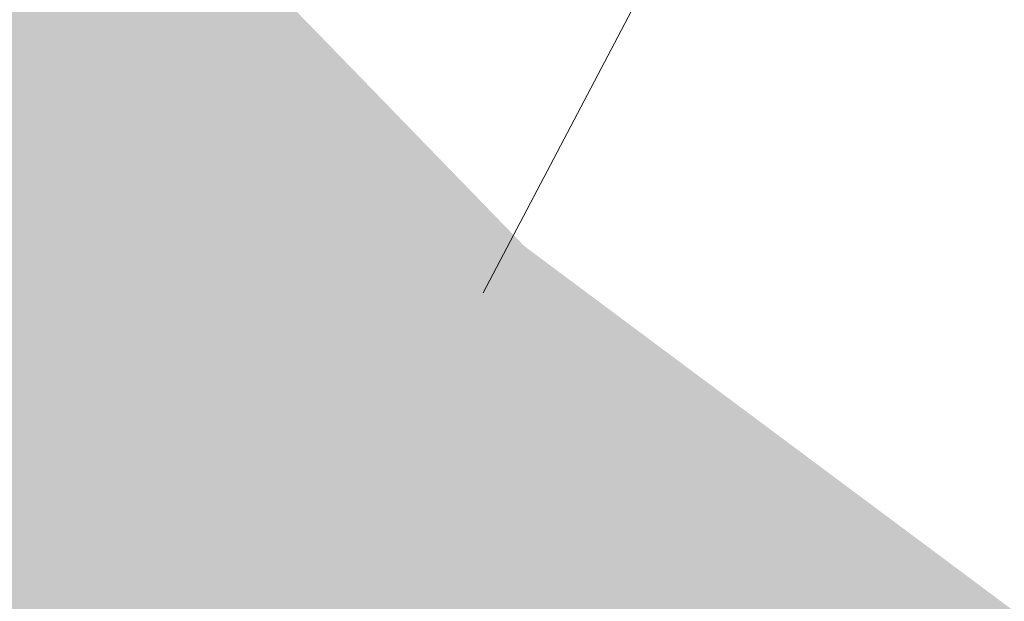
# Model space of a CAD drawing. Header units: metres. Extents: x 163543 to 168130, y 402678 to 405437.
# Tile 217 of 656: x 165470.57 to 165472.56, y 403876.72 to 403877.89. Entities that reach past the tile are written whole.
import ezdxf

# ---------------------------------------------------------------- set-up
doc = ezdxf.new("R2010")
doc.units = ezdxf.units.M
doc.linetypes.add('X-CA190022.004-UO-TXT_Tekst 1op200$0$AL-DETAILS', pattern=[5.2, 2, -1.2, 2])
doc.layers.add('X-CA190022.004-UO-DWM_Snelfietsroute$0$N-WE-GW-BERM-G', color=90, linetype='Continuous', lineweight=18)
doc.layers.add('X-CA190022.004-UO-TXT_Tekst 1op200$0$X-XX-AL-VERWIJZING_DETAIL-G', color=7, linetype='X-CA190022.004-UO-TXT_Tekst 1op200$0$AL-DETAILS', lineweight=0)
doc.layers.add('X-CA190022.004-UO-TXT_Tekst 1op200$0$X-XX-AL-VERWIJZING-V', color=253, linetype='Continuous', lineweight=0, transparency=0.4)

msp = doc.modelspace()

# ---------------------------------------------------------------- hatches: boundary and pattern name
at = {"layer": 'X-CA190022.004-UO-TXT_Tekst 1op200$0$X-XX-AL-VERWIJZING-V'}
h = msp.add_hatch(color=256, dxfattribs=at)
h.dxf.hatch_style = 1
h.paths.add_polyline_path([(165471.5061, 403877.3387), (165470.2951, 403878.5867), (165468.4733, 403879.0523), (165464.8735, 403880.2037), (165449.202, 403882.613), (165469.0326, 403843.2517), (165489.1505, 403864.1852)])

# ---------------------------------------------------------------- linework, layer by layer
at = {"layer": 'X-CA190022.004-UO-DWM_Snelfietsroute$0$N-WE-GW-BERM-G', "flags": 128}
msp.add_lwpolyline([(165482.954, 403899.1664), (165471.5061, 403877.3387)], dxfattribs=at)
at = {"layer": 'X-CA190022.004-UO-TXT_Tekst 1op200$0$X-XX-AL-VERWIJZING_DETAIL-G', "const_width": 0.25, "flags": 128}
msp.add_lwpolyline([(165489.1505, 403864.1852), (165471.5061, 403877.3387), (165470.2951, 403878.5867), (165468.4733, 403879.0523), (165464.8735, 403880.2037), (165419.0791, 403887.2442)], dxfattribs=at)

doc.saveas('drawing.dxf')
